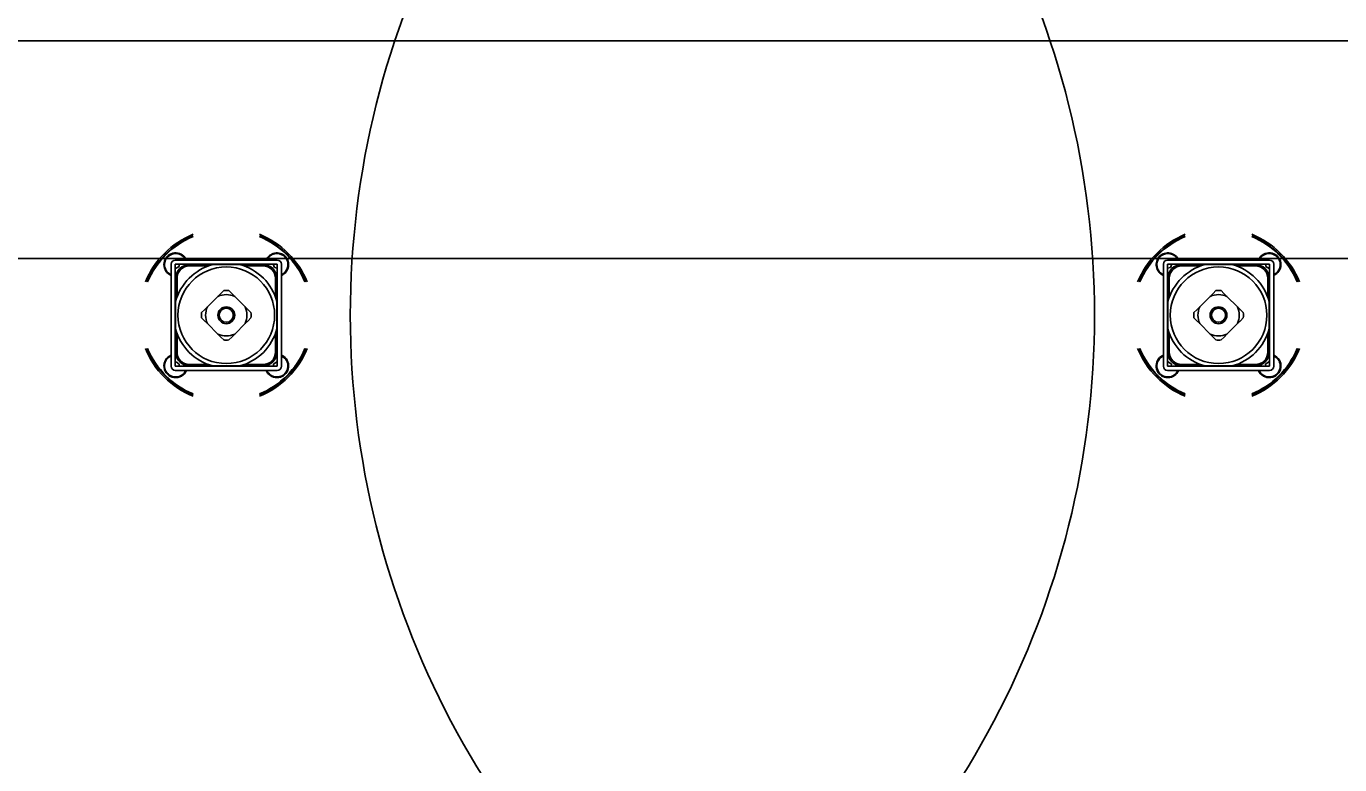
# Model space of a CAD drawing. Extents: x -264222 to -263592, y -1242345 to -1242048.
# Drawn here: x -263831.453 to -263830.547, y -1242087.806 to -1242087.297 of the extents above; entities that cross this region are included whole.
import ezdxf

# ---------------------------------------------------------------- set-up
doc = ezdxf.new("R2010")
doc.units = 0
doc.layers.add('KFA_2D_SITUACIA_DSP', color=7, linetype='Continuous')

msp = doc.modelspace()

# ---------------------------------------------------------------- linework, layer by layer
at = {"layer": 'KFA_2D_SITUACIA_DSP'}
for p, q in [((-263831.3429, -1242087.4571), (-263831.34396, -1242087.45579)), ((-263830.60259, -1242087.4571), (-263830.60152, -1242087.45579)), ((-263894.58094, -1242087.45724), (-263809.35464, -1242087.45724)), ((-263831.35274, -1242087.53158), (-263831.35274, -1242087.46128)), ((-263831.34989, -1242087.45843), (-263831.27959, -1242087.45843)), ((-263831.34989, -1242087.53158), (-263831.34989, -1242087.46128)), ((-263831.34989, -1242087.46128), (-263831.27959, -1242087.46128)), ((-263831.34989, -1242087.46413), (-263831.34971, -1242087.46424)), ((-263831.34971, -1242087.46424), (-263831.34732, -1242087.4629)), ((-263831.34732, -1242087.4629), (-263831.34729, -1242087.46128)), ((-263831.3422, -1242087.45843), (-263831.3429, -1242087.4571)), ((-263831.34207, -1242087.46128), (-263831.34207, -1242087.46171)), ((-263831.3416, -1242087.46163), (-263831.3416, -1242087.46128)), ((-263831.34015, -1242087.46152), (-263831.34015, -1242087.46247)), ((-263831.32427, -1242087.46152), (-263831.34015, -1242087.46152)), ((-263831.34015, -1242087.46247), (-263831.32712, -1242087.46247)), ((-263831.3184, -1242087.46152), (-263831.32411, -1242087.46152)), ((-263831.31307, -1242087.46152), (-263831.3184, -1242087.46152)), ((-263831.30788, -1242087.46152), (-263831.31307, -1242087.46152)), ((-263831.30537, -1242087.46152), (-263831.30788, -1242087.46152)), ((-263831.28933, -1242087.46152), (-263831.30521, -1242087.46152)), ((-263831.30236, -1242087.46247), (-263831.28933, -1242087.46247)), ((-263831.28933, -1242087.46247), (-263831.28933, -1242087.46152)), ((-263831.28788, -1242087.46128), (-263831.28788, -1242087.46163)), ((-263831.28741, -1242087.46158), (-263831.28741, -1242087.46128)), ((-263831.28741, -1242087.46171), (-263831.28741, -1242087.46158)), ((-263831.28242, -1242087.46128), (-263831.28156, -1242087.46361)), ((-263831.28156, -1242087.46361), (-263831.27959, -1242087.46394)), ((-263831.27959, -1242087.46128), (-263831.27959, -1242087.53158)), ((-263831.27674, -1242087.46128), (-263831.27674, -1242087.53158)), ((-263830.66874, -1242087.46128), (-263830.66874, -1242087.53158)), ((-263830.59559, -1242087.45843), (-263830.66589, -1242087.45843)), ((-263830.66589, -1242087.46128), (-263830.66589, -1242087.53158)), ((-263830.59559, -1242087.46128), (-263830.66589, -1242087.46128)), ((-263830.66392, -1242087.46361), (-263830.66589, -1242087.46394)), ((-263830.66306, -1242087.46128), (-263830.66392, -1242087.46361)), ((-263830.65808, -1242087.46158), (-263830.65808, -1242087.46128)), ((-263830.65808, -1242087.46171), (-263830.65808, -1242087.46158)), ((-263830.6576, -1242087.46128), (-263830.6576, -1242087.46163)), ((-263830.65616, -1242087.46247), (-263830.65616, -1242087.46152)), ((-263830.65616, -1242087.46152), (-263830.64028, -1242087.46152)), ((-263830.64312, -1242087.46247), (-263830.65616, -1242087.46247)), ((-263830.64011, -1242087.46152), (-263830.6376, -1242087.46152)), ((-263830.6376, -1242087.46152), (-263830.63242, -1242087.46152)), ((-263830.63242, -1242087.46152), (-263830.62708, -1242087.46152)), ((-263830.62708, -1242087.46152), (-263830.62138, -1242087.46152)), ((-263830.62121, -1242087.46152), (-263830.60533, -1242087.46152)), ((-263830.60533, -1242087.46247), (-263830.61837, -1242087.46247)), ((-263830.60533, -1242087.46152), (-263830.60533, -1242087.46247)), ((-263830.60389, -1242087.46163), (-263830.60389, -1242087.46128)), ((-263830.60341, -1242087.46128), (-263830.60341, -1242087.46171)), ((-263830.60328, -1242087.45843), (-263830.60259, -1242087.4571)), ((-263830.59817, -1242087.4629), (-263830.59819, -1242087.46128)), ((-263830.59577, -1242087.46424), (-263830.59817, -1242087.4629)), ((-263830.59559, -1242087.46413), (-263830.59577, -1242087.46424)), ((-263830.59559, -1242087.53158), (-263830.59559, -1242087.46128)), ((-263830.59274, -1242087.53158), (-263830.59274, -1242087.46128)), ((-263831.34951, -1242087.4691), (-263831.34989, -1242087.46909)), ((-263831.34989, -1242087.46957), (-263831.34954, -1242087.46957)), ((-263831.34965, -1242087.47102), (-263831.34965, -1242087.48689)), ((-263831.34965, -1242087.47102), (-263831.3487, -1242087.47102)), ((-263831.34946, -1242087.46909), (-263831.34951, -1242087.4691)), ((-263831.3487, -1242087.48405), (-263831.3487, -1242087.47102)), ((-263831.28078, -1242087.47102), (-263831.28078, -1242087.48405)), ((-263831.28078, -1242087.47102), (-263831.27983, -1242087.47102)), ((-263831.27959, -1242087.46909), (-263831.28002, -1242087.46909)), ((-263831.27994, -1242087.46957), (-263831.27959, -1242087.46957)), ((-263831.27983, -1242087.48689), (-263831.27983, -1242087.47102)), ((-263830.66589, -1242087.46909), (-263830.66546, -1242087.46909)), ((-263830.66555, -1242087.46957), (-263830.66589, -1242087.46957)), ((-263830.66566, -1242087.48689), (-263830.66566, -1242087.47102)), ((-263830.66471, -1242087.47102), (-263830.66566, -1242087.47102)), ((-263830.66471, -1242087.47102), (-263830.66471, -1242087.48405)), ((-263830.59678, -1242087.48405), (-263830.59678, -1242087.47102)), ((-263830.59583, -1242087.47102), (-263830.59678, -1242087.47102)), ((-263830.59603, -1242087.46909), (-263830.59598, -1242087.4691)), ((-263830.59598, -1242087.4691), (-263830.59559, -1242087.46909)), ((-263830.59559, -1242087.46957), (-263830.59594, -1242087.46957)), ((-263830.59583, -1242087.47102), (-263830.59583, -1242087.48689)), ((-263831.32053, -1242087.48341), (-263831.32776, -1242087.49064)), ((-263831.31847, -1242087.48135), (-263831.32053, -1242087.48341)), ((-263831.31654, -1242087.47942), (-263831.31847, -1242087.48135)), ((-263831.31098, -1242087.48137), (-263831.31294, -1242087.47942)), ((-263831.30895, -1242087.48341), (-263831.31098, -1242087.48137)), ((-263831.30172, -1242087.49064), (-263831.30895, -1242087.48341)), ((-263830.64377, -1242087.49064), (-263830.63653, -1242087.48341)), ((-263830.63653, -1242087.48341), (-263830.6345, -1242087.48137)), ((-263830.6345, -1242087.48137), (-263830.63255, -1242087.47942)), ((-263830.62894, -1242087.47942), (-263830.62701, -1242087.48135)), ((-263830.62701, -1242087.48135), (-263830.62496, -1242087.48341)), ((-263830.62496, -1242087.48341), (-263830.61772, -1242087.49064)), ((-263831.34965, -1242087.48706), (-263831.34965, -1242087.48957)), ((-263831.34965, -1242087.48957), (-263831.34965, -1242087.49476)), ((-263831.32776, -1242087.49064), (-263831.32979, -1242087.49267)), ((-263831.29966, -1242087.4927), (-263831.30172, -1242087.49064)), ((-263831.27983, -1242087.48957), (-263831.27983, -1242087.48706)), ((-263831.27983, -1242087.49487), (-263831.27983, -1242087.48957)), ((-263830.66566, -1242087.48957), (-263830.66566, -1242087.48706)), ((-263830.66566, -1242087.49487), (-263830.66566, -1242087.48957)), ((-263830.64582, -1242087.4927), (-263830.64377, -1242087.49064)), ((-263830.61772, -1242087.49064), (-263830.61569, -1242087.49267)), ((-263830.59583, -1242087.48706), (-263830.59583, -1242087.48957)), ((-263830.59583, -1242087.48957), (-263830.59583, -1242087.49476)), ((-263831.34965, -1242087.49476), (-263831.34965, -1242087.50009)), ((-263831.34965, -1242087.50009), (-263831.34965, -1242087.5058)), ((-263831.32979, -1242087.49267), (-263831.33174, -1242087.49462)), ((-263831.33174, -1242087.49823), (-263831.32982, -1242087.50016)), ((-263831.32982, -1242087.50016), (-263831.32776, -1242087.50222)), ((-263831.30172, -1242087.50222), (-263831.29969, -1242087.50018)), ((-263831.29969, -1242087.50018), (-263831.29774, -1242087.49823)), ((-263831.29774, -1242087.49462), (-263831.29966, -1242087.4927)), ((-263831.27983, -1242087.50009), (-263831.27983, -1242087.49487)), ((-263831.27983, -1242087.5058), (-263831.27983, -1242087.50009)), ((-263830.66566, -1242087.50009), (-263830.66566, -1242087.49487)), ((-263830.66566, -1242087.5058), (-263830.66566, -1242087.50009)), ((-263830.64775, -1242087.49462), (-263830.64582, -1242087.4927)), ((-263830.6458, -1242087.50018), (-263830.64775, -1242087.49823)), ((-263830.64377, -1242087.50222), (-263830.6458, -1242087.50018)), ((-263830.61567, -1242087.50016), (-263830.61772, -1242087.50222)), ((-263830.61569, -1242087.49267), (-263830.61374, -1242087.49462)), ((-263830.61374, -1242087.49823), (-263830.61567, -1242087.50016)), ((-263830.59583, -1242087.49476), (-263830.59583, -1242087.50009)), ((-263830.59583, -1242087.50009), (-263830.59583, -1242087.5058)), ((-263831.34965, -1242087.50596), (-263831.34965, -1242087.52184)), ((-263831.3487, -1242087.52184), (-263831.3487, -1242087.50881)), ((-263831.32776, -1242087.50222), (-263831.32053, -1242087.50945)), ((-263831.32053, -1242087.50945), (-263831.31849, -1242087.51148)), ((-263831.31101, -1242087.5115), (-263831.30895, -1242087.50945)), ((-263831.30895, -1242087.50945), (-263831.30172, -1242087.50222)), ((-263831.28078, -1242087.50881), (-263831.28078, -1242087.52184)), ((-263831.27983, -1242087.52184), (-263831.27983, -1242087.50596)), ((-263830.66566, -1242087.52184), (-263830.66566, -1242087.50596)), ((-263830.66471, -1242087.50881), (-263830.66471, -1242087.52184)), ((-263830.63653, -1242087.50945), (-263830.64377, -1242087.50222)), ((-263830.63448, -1242087.5115), (-263830.63653, -1242087.50945)), ((-263830.62496, -1242087.50945), (-263830.62699, -1242087.51148)), ((-263830.61772, -1242087.50222), (-263830.62496, -1242087.50945)), ((-263830.59678, -1242087.52184), (-263830.59678, -1242087.50881)), ((-263830.59583, -1242087.50596), (-263830.59583, -1242087.52184)), ((-263831.31849, -1242087.51148), (-263831.31654, -1242087.51343)), ((-263831.31294, -1242087.51343), (-263831.31101, -1242087.5115)), ((-263830.63255, -1242087.51343), (-263830.63448, -1242087.5115)), ((-263830.62699, -1242087.51148), (-263830.62894, -1242087.51343)), ((-263831.34954, -1242087.52329), (-263831.34989, -1242087.52329)), ((-263831.34989, -1242087.52376), (-263831.34946, -1242087.52376)), ((-263831.3494, -1242087.52863), (-263831.34989, -1242087.52885)), ((-263831.34965, -1242087.52184), (-263831.3487, -1242087.52184)), ((-263831.34717, -1242087.53023), (-263831.3494, -1242087.52863)), ((-263831.27992, -1242087.52862), (-263831.28224, -1242087.53008)), ((-263831.28078, -1242087.52184), (-263831.27983, -1242087.52184)), ((-263831.28002, -1242087.52376), (-263831.27959, -1242087.52376)), ((-263831.27959, -1242087.52329), (-263831.27994, -1242087.52329)), ((-263831.27959, -1242087.52879), (-263831.27992, -1242087.52862)), ((-263831.27541, -1242087.52459), (-263831.27674, -1242087.52389)), ((-263831.2741, -1242087.52565), (-263831.27541, -1242087.52459)), ((-263830.67139, -1242087.52565), (-263830.67007, -1242087.52459)), ((-263830.67007, -1242087.52459), (-263830.66874, -1242087.52389)), ((-263830.66589, -1242087.52329), (-263830.66555, -1242087.52329)), ((-263830.66546, -1242087.52376), (-263830.66589, -1242087.52376)), ((-263830.66589, -1242087.52879), (-263830.66556, -1242087.52862)), ((-263830.66471, -1242087.52184), (-263830.66566, -1242087.52184)), ((-263830.66556, -1242087.52862), (-263830.66325, -1242087.53008)), ((-263830.59831, -1242087.53023), (-263830.59608, -1242087.52863)), ((-263830.59583, -1242087.52184), (-263830.59678, -1242087.52184)), ((-263830.59608, -1242087.52863), (-263830.59559, -1242087.52885)), ((-263830.59559, -1242087.52376), (-263830.59603, -1242087.52376)), ((-263830.59594, -1242087.52329), (-263830.59559, -1242087.52329)), ((-263831.27959, -1242087.53158), (-263831.34989, -1242087.53158)), ((-263831.27959, -1242087.53443), (-263831.34989, -1242087.53443)), ((-263831.34731, -1242087.53158), (-263831.34717, -1242087.53023)), ((-263831.34207, -1242087.53114), (-263831.34207, -1242087.53158)), ((-263831.3416, -1242087.53158), (-263831.3416, -1242087.53123)), ((-263831.32712, -1242087.53039), (-263831.34015, -1242087.53039)), ((-263831.34015, -1242087.53134), (-263831.34015, -1242087.53039)), ((-263831.34015, -1242087.53134), (-263831.32427, -1242087.53134)), ((-263831.32411, -1242087.53134), (-263831.3184, -1242087.53134)), ((-263831.3184, -1242087.53134), (-263831.31318, -1242087.53134)), ((-263831.31318, -1242087.53134), (-263831.30788, -1242087.53134)), ((-263831.30788, -1242087.53134), (-263831.30537, -1242087.53134)), ((-263831.30521, -1242087.53134), (-263831.28933, -1242087.53134)), ((-263831.28933, -1242087.53039), (-263831.30236, -1242087.53039)), ((-263831.28933, -1242087.53039), (-263831.28933, -1242087.53134)), ((-263831.28788, -1242087.53123), (-263831.28788, -1242087.53158)), ((-263831.28741, -1242087.53158), (-263831.28741, -1242087.53114)), ((-263831.28623, -1242087.53542), (-263831.28676, -1242087.53443)), ((-263831.28224, -1242087.53008), (-263831.28218, -1242087.53158)), ((-263830.66589, -1242087.53158), (-263830.59559, -1242087.53158)), ((-263830.66589, -1242087.53443), (-263830.59559, -1242087.53443)), ((-263830.66325, -1242087.53008), (-263830.66331, -1242087.53158)), ((-263830.65925, -1242087.53542), (-263830.65872, -1242087.53443)), ((-263830.65808, -1242087.53158), (-263830.65808, -1242087.53114)), ((-263830.6576, -1242087.53123), (-263830.6576, -1242087.53158)), ((-263830.65616, -1242087.53039), (-263830.64312, -1242087.53039)), ((-263830.65616, -1242087.53039), (-263830.65616, -1242087.53134)), ((-263830.64028, -1242087.53134), (-263830.65616, -1242087.53134)), ((-263830.6376, -1242087.53134), (-263830.64011, -1242087.53134)), ((-263830.6323, -1242087.53134), (-263830.6376, -1242087.53134)), ((-263830.62708, -1242087.53134), (-263830.6323, -1242087.53134)), ((-263830.62138, -1242087.53134), (-263830.62708, -1242087.53134)), ((-263830.60533, -1242087.53134), (-263830.62121, -1242087.53134)), ((-263830.61837, -1242087.53039), (-263830.60533, -1242087.53039)), ((-263830.60533, -1242087.53134), (-263830.60533, -1242087.53039)), ((-263830.60389, -1242087.53158), (-263830.60389, -1242087.53123)), ((-263830.60341, -1242087.53114), (-263830.60341, -1242087.53158)), ((-263830.59818, -1242087.53158), (-263830.59831, -1242087.53023))]:
    msp.add_line(p, q, dxfattribs=at)
msp.add_lwpolyline([(-263794.89279, -1242227.38224), (-263808.96779, -1242241.45724), (-263894.96779, -1242241.45724), (-263909.04279, -1242227.38224), (-263909.04279, -1242196.33267), (-263914.14284, -1242196.33267), (-263914.14284, -1242132.43267), (-263909.04279, -1242132.43267), (-263909.04279, -1242101.38223), (-263894.96779, -1242087.30724), (-263808.96779, -1242087.30724), (-263794.89279, -1242101.38223), (-263794.89279, -1242227.38224)], dxfattribs=at)
for centre, radius in [((-263831.31474, -1242087.49643), 0.0333), ((-263830.63074, -1242087.49643), 0.0333), ((-263831.31474, -1242087.49643), 0.0058), ((-263831.31474, -1242087.49643), 0.00485), ((-263830.63074, -1242087.49643), 0.0058), ((-263830.63074, -1242087.49643), 0.00485)]:
    msp.add_circle(centre, radius, dxfattribs=at)
for centre, radius, start, end in [((-263831.31474, -1242087.49643), 0.5985, 54.56502, 305.43498), ((-263830.63074, -1242087.49643), 0.5985, 234.56502, 125.43498), ((-263830.63074, -1242087.49643), 0.5985, 124.26896, 235.73104), ((-263831.31474, -1242087.49643), 0.5985, 304.26896, 55.73104), ((-263831.31474, -1242087.49643), 0.06033, 112.35319, 157.6468), ((-263831.31474, -1242087.49643), 0.05938, 112.73067, 157.26932), ((-263831.31474, -1242087.49643), 0.0589, 112.92441, 157.0756), ((-263831.31474, -1242087.49643), 0.06033, 22.3532, 67.64681), ((-263831.31474, -1242087.49643), 0.05938, 45.00001, 67.26933), ((-263831.31474, -1242087.49643), 0.0589, 45.00001, 67.07559), ((-263830.63074, -1242087.49643), 0.06033, 112.35319, 157.6468), ((-263830.63074, -1242087.49643), 0.05938, 112.73067, 134.99999), ((-263830.63074, -1242087.49643), 0.0589, 112.92441, 134.99999), ((-263830.63074, -1242087.49643), 0.06033, 22.3532, 67.64681), ((-263830.63074, -1242087.49643), 0.05938, 22.73068, 67.26933), ((-263830.63074, -1242087.49643), 0.0589, 22.9244, 67.07559), ((-263831.34967, -1242087.4615), 0.00807, 45.00001, 247.66306), ((-263831.34967, -1242087.4615), 0.0076, 23.81633, 209.14976), ((-263831.27981, -1242087.4615), 0.00807, 45.00001, 157.66306), ((-263831.27981, -1242087.4615), 0.0076, 293.81631, 156.18367), ((-263831.27981, -1242087.4615), 0.00807, 292.33694, 45.00001), ((-263831.31474, -1242087.49643), 0.0589, 22.9244, 45.00001), ((-263831.31474, -1242087.49643), 0.05938, 22.73068, 45.00001), ((-263830.63074, -1242087.49643), 0.05938, 134.99999, 157.26932), ((-263830.63074, -1242087.49643), 0.0589, 134.99999, 157.0756), ((-263830.66568, -1242087.4615), 0.00807, 134.99999, 247.66306), ((-263830.66568, -1242087.4615), 0.0076, 23.81633, 246.18369), ((-263830.66568, -1242087.4615), 0.00807, 22.33694, 134.99999), ((-263830.59581, -1242087.4615), 0.0076, 330.85024, 156.18367), ((-263830.59581, -1242087.4615), 0.00807, 292.33694, 134.99999), ((-263831.34967, -1242087.4615), 0.0076, 209.14976, 246.18369), ((-263831.34989, -1242087.46128), 0.00285, 90, 180), ((-263831.31474, -1242087.49643), 0.03615, 105.02023, 164.97979), ((-263831.34015, -1242087.47102), 0.0095, 90, 180), ((-263831.34015, -1242087.47102), 0.00855, 90, 180), ((-263831.31474, -1242087.49643), 0.03615, 15.02021, 74.97977), ((-263831.28933, -1242087.47102), 0.0095, 0, 90), ((-263831.28933, -1242087.47102), 0.00855, 0, 90), ((-263831.27959, -1242087.46128), 0.00285, 0, 90), ((-263830.66589, -1242087.46128), 0.00285, 90, 180), ((-263830.65616, -1242087.47102), 0.0095, 90, 180), ((-263830.63074, -1242087.49643), 0.03615, 105.02023, 164.97979), ((-263830.65616, -1242087.47102), 0.00855, 90, 180), ((-263830.63074, -1242087.49643), 0.03615, 15.02021, 74.97977), ((-263830.60533, -1242087.47102), 0.0095, 0, 90), ((-263830.60533, -1242087.47102), 0.00855, 0, 90), ((-263830.59559, -1242087.46128), 0.00285, 0, 90), ((-263830.59581, -1242087.4615), 0.0076, 293.81631, 330.85024), ((-263831.31474, -1242087.49643), 0.01425, 66.03949, 113.96051), ((-263831.31474, -1242087.49643), 0.0171, 83.94245, 96.05755), ((-263830.63074, -1242087.49643), 0.01425, 66.03949, 113.96051), ((-263830.63074, -1242087.49643), 0.0171, 83.94245, 96.05755), ((-263831.31474, -1242087.49643), 0.01425, 156.03947, 203.96053), ((-263831.31474, -1242087.49643), 0.01425, 336.03947, 23.96053), ((-263830.63074, -1242087.49643), 0.01425, 156.03947, 203.96053), ((-263830.63074, -1242087.49643), 0.01425, 336.03947, 23.96053), ((-263831.31474, -1242087.49643), 0.0171, 173.94245, 186.05755), ((-263831.31474, -1242087.49643), 0.0171, 353.94245, 6.05755), ((-263830.63074, -1242087.49643), 0.0171, 173.94245, 186.05755), ((-263830.63074, -1242087.49643), 0.0171, 353.94245, 6.05755), ((-263831.31474, -1242087.49643), 0.03615, 195.02021, 254.97977), ((-263831.31474, -1242087.49643), 0.01425, 246.03949, 293.96051), ((-263831.31474, -1242087.49643), 0.03615, 285.02023, 344.97979), ((-263830.63074, -1242087.49643), 0.03615, 195.02021, 254.97977), ((-263830.63074, -1242087.49643), 0.01425, 246.03949, 293.96051), ((-263830.63074, -1242087.49643), 0.03615, 285.02023, 344.97979), ((-263831.31474, -1242087.49643), 0.06033, 202.3532, 247.64681), ((-263831.31474, -1242087.49643), 0.05938, 202.73068, 247.26933), ((-263831.31474, -1242087.49643), 0.0589, 202.9244, 247.07559), ((-263831.31474, -1242087.49643), 0.0171, 263.94245, 276.05755), ((-263831.31474, -1242087.49643), 0.06033, 292.35319, 337.6468), ((-263831.31474, -1242087.49643), 0.0589, 292.92441, 337.0756), ((-263831.31474, -1242087.49643), 0.05938, 292.73067, 337.26932), ((-263830.63074, -1242087.49643), 0.06033, 202.3532, 247.64681), ((-263830.63074, -1242087.49643), 0.05938, 202.73068, 247.26933), ((-263830.63074, -1242087.49643), 0.0589, 202.9244, 247.07559), ((-263830.63074, -1242087.49643), 0.0171, 263.94245, 276.05755), ((-263830.63074, -1242087.49643), 0.06033, 292.35319, 337.6468), ((-263830.63074, -1242087.49643), 0.0589, 292.92441, 337.0756), ((-263830.63074, -1242087.49643), 0.05938, 292.73067, 337.26932), ((-263831.34967, -1242087.53136), 0.00807, 112.33694, 337.66306), ((-263831.34967, -1242087.53136), 0.0076, 144.35446, 336.18367), ((-263831.34967, -1242087.53136), 0.0076, 113.81631, 144.35446), ((-263831.34015, -1242087.52184), 0.0095, 180, 270), ((-263831.34015, -1242087.52184), 0.00855, 180, 270), ((-263831.28933, -1242087.52184), 0.00855, 270, 0), ((-263831.28933, -1242087.52184), 0.0095, 270, 0), ((-263831.27981, -1242087.53136), 0.00807, 202.33694, 45.00001), ((-263831.27981, -1242087.53136), 0.0076, 212.31925, 66.18369), ((-263830.66568, -1242087.53136), 0.00807, 134.99999, 337.66306), ((-263830.66568, -1242087.53136), 0.0076, 113.81631, 327.68075), ((-263830.65616, -1242087.52184), 0.0095, 180, 270), ((-263830.65616, -1242087.52184), 0.00855, 180, 270), ((-263830.60533, -1242087.52184), 0.00855, 270, 0), ((-263830.60533, -1242087.52184), 0.0095, 270, 0), ((-263830.59581, -1242087.53136), 0.00807, 202.33694, 67.66306), ((-263830.59581, -1242087.53136), 0.0076, 203.81633, 35.64554), ((-263830.59581, -1242087.53136), 0.0076, 35.64554, 66.18369), ((-263831.34989, -1242087.53158), 0.00285, 180, 270), ((-263831.27959, -1242087.53158), 0.00285, 270, 0), ((-263830.66589, -1242087.53158), 0.00285, 180, 270), ((-263830.59559, -1242087.53158), 0.00285, 270, 0)]:
    msp.add_arc(centre, radius, start, end, dxfattribs=at)

doc.saveas('drawing.dxf')
